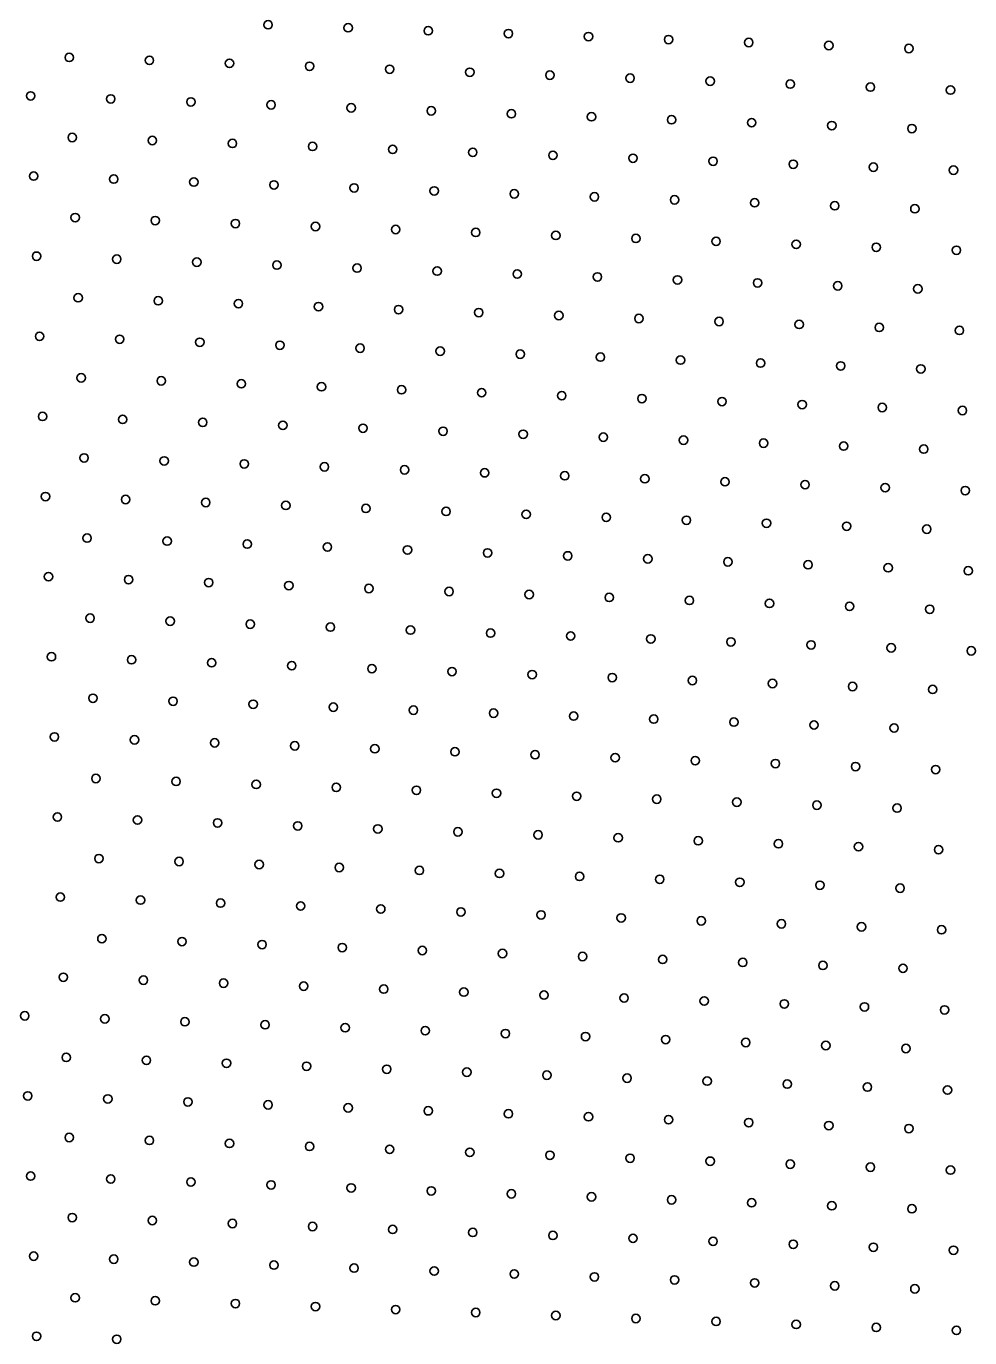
# Model space of a CAD drawing. Extents: x 1612280 to 1883141, y 560852 to 780851.
# Drawn here: x 1801982 to 1804356, y 629998 to 633298 of the extents above; entities that cross this region are included whole.
import ezdxf

# ---------------------------------------------------------------- set-up
doc = ezdxf.new("R2010")
doc.units = 0
doc.layers.add('DESIGN - TRAFFIC CONTROL PERMANENT - Pavement Marking Text', color=7, linetype='Continuous')

msp = doc.modelspace()

# ---------------------------------------------------------------- linework, layer by layer
at = {"layer": 'DESIGN - TRAFFIC CONTROL PERMANENT - Pavement Marking Text'}
for centre in [(1802590.4, 633302.2), (1802590.4, 633302.2), (1802792, 633294.7), (1802792, 633294.7), (1802993.6, 633287.2), (1802993.6, 633287.2), (1803195.2, 633279.8), (1803195.2, 633279.8), (1803396.8, 633272.3), (1803396.8, 633272.3), (1803598.4, 633264.8), (1803598.4, 633264.8), (1803800, 633257.4), (1803800, 633257.4), (1804001.7, 633249.9), (1804001.7, 633249.9), (1802090.1, 633220), (1802090.1, 633220), (1802291.7, 633212.6), (1802291.7, 633212.6), (1804203.3, 633242.4), (1804203.3, 633242.4), (1802493.3, 633205.1), (1802493.3, 633205.1), (1802694.9, 633197.6), (1802694.9, 633197.6), (1802896.5, 633190.2), (1802896.5, 633190.2), (1803098.1, 633182.7), (1803098.1, 633182.7), (1803299.8, 633175.2), (1803299.8, 633175.2), (1803501.4, 633167.8), (1803501.4, 633167.8), (1803703, 633160.3), (1803703, 633160.3), (1803904.6, 633152.8), (1803904.6, 633152.8), (1804106.2, 633145.4), (1804106.2, 633145.4), (1801993, 633123), (1801993, 633123), (1802194.6, 633115.5), (1802194.6, 633115.5), (1804307.8, 633137.9), (1804307.8, 633137.9), (1802396.2, 633108), (1802396.2, 633108), (1802597.9, 633100.6), (1802597.9, 633100.6), (1802799.5, 633093.1), (1802799.5, 633093.1), (1803001.1, 633085.6), (1803001.1, 633085.6), (1803202.7, 633078.2), (1803202.7, 633078.2), (1803404.3, 633070.7), (1803404.3, 633070.7), (1803605.9, 633063.2), (1803605.9, 633063.2), (1803807.5, 633055.8), (1803807.5, 633055.8), (1804009.1, 633048.3), (1804009.1, 633048.3), (1802097.6, 633018.4), (1802097.6, 633018.4), (1804210.7, 633040.8), (1804210.7, 633040.8), (1802299.2, 633011), (1802299.2, 633011), (1802500.8, 633003.5), (1802500.8, 633003.5), (1802702.4, 632996), (1802702.4, 632996), (1802904, 632988.6), (1802904, 632988.6), (1803105.6, 632981.1), (1803105.6, 632981.1), (1803307.2, 632973.6), (1803307.2, 632973.6), (1803508.8, 632966.2), (1803508.8, 632966.2), (1803710.4, 632958.7), (1803710.4, 632958.7), (1803912.1, 632951.2), (1803912.1, 632951.2), (1802000.5, 632921.4), (1802000.5, 632921.4), (1802202.1, 632913.9), (1802202.1, 632913.9), (1804113.7, 632943.8), (1804113.7, 632943.8), (1804315.3, 632936.3), (1804315.3, 632936.3), (1802403.7, 632906.4), (1802403.7, 632906.4), (1802605.3, 632899), (1802605.3, 632899), (1802806.9, 632891.5), (1802806.9, 632891.5), (1803008.5, 632884), (1803008.5, 632884), (1803210.1, 632876.6), (1803210.1, 632876.6), (1803411.8, 632869.1), (1803411.8, 632869.1), (1803613.4, 632861.6), (1803613.4, 632861.6), (1803815, 632854.2), (1803815, 632854.2), (1802105, 632816.8), (1802105, 632816.8), (1804016.6, 632846.7), (1804016.6, 632846.7), (1804218.2, 632839.2), (1804218.2, 632839.2), (1802306.6, 632809.3), (1802306.6, 632809.3), (1802508.2, 632801.9), (1802508.2, 632801.9), (1802709.9, 632794.4), (1802709.9, 632794.4), (1802911.5, 632786.9), (1802911.5, 632786.9), (1803113.1, 632779.5), (1803113.1, 632779.5), (1803314.7, 632772), (1803314.7, 632772), (1803516.3, 632764.5), (1803516.3, 632764.5), (1803717.9, 632757.1), (1803717.9, 632757.1), (1803919.5, 632749.6), (1803919.5, 632749.6), (1802008, 632719.7), (1802008, 632719.7), (1804121.1, 632742.1), (1804121.1, 632742.1), (1804322.7, 632734.7), (1804322.7, 632734.7), (1802209.6, 632712.3), (1802209.6, 632712.3), (1802411.2, 632704.8), (1802411.2, 632704.8), (1802612.8, 632697.3), (1802612.8, 632697.3), (1802814.4, 632689.9), (1802814.4, 632689.9), (1803016, 632682.4), (1803016, 632682.4), (1803217.6, 632674.9), (1803217.6, 632674.9), (1803419.2, 632667.5), (1803419.2, 632667.5), (1803620.8, 632660), (1803620.8, 632660), (1803822.4, 632652.5), (1803822.4, 632652.5), (1804024.1, 632645.1), (1804024.1, 632645.1), (1804225.7, 632637.6), (1804225.7, 632637.6), (1802112.5, 632615.2), (1802112.5, 632615.2), (1802314.1, 632607.7), (1802314.1, 632607.7), (1802515.7, 632600.3), (1802515.7, 632600.3), (1802717.3, 632592.8), (1802717.3, 632592.8), (1802918.9, 632585.3), (1802918.9, 632585.3), (1803120.5, 632577.9), (1803120.5, 632577.9), (1803322.2, 632570.4), (1803322.2, 632570.4), (1803523.8, 632562.9), (1803523.8, 632562.9), (1803725.4, 632555.5), (1803725.4, 632555.5), (1802015.4, 632518.1), (1802015.4, 632518.1), (1803927, 632548), (1803927, 632548), (1804128.6, 632540.5), (1804128.6, 632540.5), (1804330.2, 632533.1), (1804330.2, 632533.1), (1802217, 632510.7), (1802217, 632510.7), (1802418.6, 632503.2), (1802418.6, 632503.2), (1802620.3, 632495.7), (1802620.3, 632495.7), (1802821.9, 632488.3), (1802821.9, 632488.3), (1803023.5, 632480.8), (1803023.5, 632480.8), (1803225.1, 632473.3), (1803225.1, 632473.3), (1803426.7, 632465.9), (1803426.7, 632465.9), (1803628.3, 632458.4), (1803628.3, 632458.4), (1803829.9, 632450.9), (1803829.9, 632450.9), (1804031.5, 632443.5), (1804031.5, 632443.5), (1804233.1, 632436), (1804233.1, 632436), (1802120, 632413.6), (1802120, 632413.6), (1802321.6, 632406.1), (1802321.6, 632406.1), (1802523.2, 632398.7), (1802523.2, 632398.7), (1802724.8, 632391.2), (1802724.8, 632391.2), (1802926.4, 632383.7), (1802926.4, 632383.7), (1803128, 632376.3), (1803128, 632376.3), (1803329.6, 632368.8), (1803329.6, 632368.8), (1803531.2, 632361.3), (1803531.2, 632361.3), (1803732.8, 632353.9), (1803732.8, 632353.9), (1803934.5, 632346.4), (1803934.5, 632346.4), (1804136.1, 632338.9), (1804136.1, 632338.9), (1804337.7, 632331.5), (1804337.7, 632331.5), (1802022.9, 632316.5), (1802022.9, 632316.5), (1802224.5, 632309.1), (1802224.5, 632309.1), (1802426.1, 632301.6), (1802426.1, 632301.6), (1802627.7, 632294.1), (1802627.7, 632294.1), (1802829.3, 632286.7), (1802829.3, 632286.7), (1803030.9, 632279.2), (1803030.9, 632279.2), (1803232.5, 632271.7), (1803232.5, 632271.7), (1803434.2, 632264.3), (1803434.2, 632264.3), (1803635.8, 632256.8), (1803635.8, 632256.8), (1803837.4, 632249.3), (1803837.4, 632249.3), (1804039, 632241.9), (1804039, 632241.9), (1804240.6, 632234.4), (1804240.6, 632234.4), (1802127.4, 632212), (1802127.4, 632212), (1802329, 632204.5), (1802329, 632204.5), (1802530.6, 632197.1), (1802530.6, 632197.1), (1802732.3, 632189.6), (1802732.3, 632189.6), (1802933.9, 632182.1), (1802933.9, 632182.1), (1803135.5, 632174.7), (1803135.5, 632174.7), (1803337.1, 632167.2), (1803337.1, 632167.2), (1803538.7, 632159.7), (1803538.7, 632159.7), (1803740.3, 632152.2), (1803740.3, 632152.2), (1803941.9, 632144.8), (1803941.9, 632144.8), (1804143.5, 632137.3), (1804143.5, 632137.3), (1804345.1, 632129.8), (1804345.1, 632129.8), (1802030.4, 632114.9), (1802030.4, 632114.9), (1802232, 632107.4), (1802232, 632107.4), (1802433.6, 632100), (1802433.6, 632100), (1802635.2, 632092.5), (1802635.2, 632092.5), (1802836.8, 632085), (1802836.8, 632085), (1803038.4, 632077.6), (1803038.4, 632077.6), (1803240, 632070.1), (1803240, 632070.1), (1803441.6, 632062.6), (1803441.6, 632062.6), (1803643.2, 632055.2), (1803643.2, 632055.2), (1803844.8, 632047.7), (1803844.8, 632047.7), (1804046.5, 632040.2), (1804046.5, 632040.2), (1804248.1, 632032.8), (1804248.1, 632032.8), (1802134.9, 632010.4), (1802134.9, 632010.4), (1802336.5, 632002.9), (1802336.5, 632002.9), (1802538.1, 631995.4), (1802538.1, 631995.4), (1802739.7, 631988), (1802739.7, 631988), (1802941.3, 631980.5), (1802941.3, 631980.5), (1803142.9, 631973), (1803142.9, 631973), (1803344.6, 631965.6), (1803344.6, 631965.6), (1803546.2, 631958.1), (1803546.2, 631958.1), (1803747.8, 631950.6), (1803747.8, 631950.6), (1803949.4, 631943.2), (1803949.4, 631943.2), (1804151, 631935.7), (1804151, 631935.7), (1804352.6, 631928.2), (1804352.6, 631928.2), (1802037.8, 631913.3), (1802037.8, 631913.3), (1802239.4, 631905.8), (1802239.4, 631905.8), (1802441, 631898.4), (1802441, 631898.4), (1802642.7, 631890.9), (1802642.7, 631890.9), (1802844.3, 631883.4), (1802844.3, 631883.4), (1803045.9, 631876), (1803045.9, 631876), (1803247.5, 631868.5), (1803247.5, 631868.5), (1803449.1, 631861), (1803449.1, 631861), (1803650.7, 631853.6), (1803650.7, 631853.6), (1803852.3, 631846.1), (1803852.3, 631846.1), (1804053.9, 631838.6), (1804053.9, 631838.6), (1804255.5, 631831.2), (1804255.5, 631831.2), (1802142.4, 631808.8), (1802142.4, 631808.8), (1802344, 631801.3), (1802344, 631801.3), (1802545.6, 631793.8), (1802545.6, 631793.8), (1802747.2, 631786.4), (1802747.2, 631786.4), (1802948.8, 631778.9), (1802948.8, 631778.9), (1803150.4, 631771.4), (1803150.4, 631771.4), (1803352, 631764), (1803352, 631764), (1803553.6, 631756.5), (1803553.6, 631756.5), (1803755.2, 631749), (1803755.2, 631749), (1803956.9, 631741.6), (1803956.9, 631741.6), (1804158.5, 631734.1), (1804158.5, 631734.1), (1804360.1, 631726.6), (1804360.1, 631726.6), (1802045.3, 631711.7), (1802045.3, 631711.7), (1802246.9, 631704.2), (1802246.9, 631704.2), (1802448.5, 631696.8), (1802448.5, 631696.8), (1802650.1, 631689.3), (1802650.1, 631689.3), (1802851.7, 631681.8), (1802851.7, 631681.8), (1803053.3, 631674.4), (1803053.3, 631674.4), (1803255, 631666.9), (1803255, 631666.9), (1803456.6, 631659.4), (1803456.6, 631659.4), (1803658.2, 631652), (1803658.2, 631652), (1803859.8, 631644.5), (1803859.8, 631644.5), (1804061.4, 631637), (1804061.4, 631637), (1804263, 631629.6), (1804263, 631629.6), (1802149.8, 631607.2), (1802149.8, 631607.2), (1802351.4, 631599.7), (1802351.4, 631599.7), (1802553, 631592.2), (1802553, 631592.2), (1802754.7, 631584.8), (1802754.7, 631584.8), (1802956.3, 631577.3), (1802956.3, 631577.3), (1803157.9, 631569.8), (1803157.9, 631569.8), (1803359.5, 631562.4), (1803359.5, 631562.4), (1803561.1, 631554.9), (1803561.1, 631554.9), (1803762.7, 631547.4), (1803762.7, 631547.4), (1803964.3, 631540), (1803964.3, 631540), (1804165.9, 631532.5), (1804165.9, 631532.5), (1802052.8, 631510.1), (1802052.8, 631510.1), (1802254.4, 631502.6), (1802254.4, 631502.6), (1802456, 631495.1), (1802456, 631495.1), (1802657.6, 631487.7), (1802657.6, 631487.7), (1802859.2, 631480.2), (1802859.2, 631480.2), (1803060.8, 631472.7), (1803060.8, 631472.7), (1803262.4, 631465.3), (1803262.4, 631465.3), (1803464, 631457.8), (1803464, 631457.8), (1803665.6, 631450.3), (1803665.6, 631450.3), (1803867.2, 631442.9), (1803867.2, 631442.9), (1804068.9, 631435.4), (1804068.9, 631435.4), (1802157.3, 631405.5), (1802157.3, 631405.5), (1802358.9, 631398.1), (1802358.9, 631398.1), (1804270.5, 631427.9), (1804270.5, 631427.9), (1802560.5, 631390.6), (1802560.5, 631390.6), (1802762.1, 631383.1), (1802762.1, 631383.1), (1802963.7, 631375.7), (1802963.7, 631375.7), (1803165.3, 631368.2), (1803165.3, 631368.2), (1803367, 631360.7), (1803367, 631360.7), (1803568.6, 631353.3), (1803568.6, 631353.3), (1803770.2, 631345.8), (1803770.2, 631345.8), (1803971.8, 631338.3), (1803971.8, 631338.3), (1804173.4, 631330.9), (1804173.4, 631330.9), (1802060.2, 631308.5), (1802060.2, 631308.5), (1802261.8, 631301), (1802261.8, 631301), (1802463.4, 631293.5), (1802463.4, 631293.5), (1802665.1, 631286.1), (1802665.1, 631286.1), (1802866.7, 631278.6), (1802866.7, 631278.6), (1803068.3, 631271.1), (1803068.3, 631271.1), (1803269.9, 631263.7), (1803269.9, 631263.7), (1803471.5, 631256.2), (1803471.5, 631256.2), (1803673.1, 631248.7), (1803673.1, 631248.7), (1803874.7, 631241.3), (1803874.7, 631241.3), (1804076.3, 631233.8), (1804076.3, 631233.8), (1802164.8, 631203.9), (1802164.8, 631203.9), (1804277.9, 631226.3), (1804277.9, 631226.3), (1802366.4, 631196.5), (1802366.4, 631196.5), (1802568, 631189), (1802568, 631189), (1802769.6, 631181.5), (1802769.6, 631181.5), (1802971.2, 631174.1), (1802971.2, 631174.1), (1803172.8, 631166.6), (1803172.8, 631166.6), (1803374.4, 631159.1), (1803374.4, 631159.1), (1803576, 631151.7), (1803576, 631151.7), (1803777.6, 631144.2), (1803777.6, 631144.2), (1803979.3, 631136.7), (1803979.3, 631136.7), (1802067.7, 631106.9), (1802067.7, 631106.9), (1802269.3, 631099.4), (1802269.3, 631099.4), (1804180.9, 631129.3), (1804180.9, 631129.3), (1802470.9, 631091.9), (1802470.9, 631091.9), (1802672.5, 631084.5), (1802672.5, 631084.5), (1802874.1, 631077), (1802874.1, 631077), (1803075.7, 631069.5), (1803075.7, 631069.5), (1803277.4, 631062.1), (1803277.4, 631062.1), (1803479, 631054.6), (1803479, 631054.6), (1803680.6, 631047.1), (1803680.6, 631047.1), (1803882.2, 631039.7), (1803882.2, 631039.7), (1802172.2, 631002.3), (1802172.2, 631002.3), (1804083.8, 631032.2), (1804083.8, 631032.2), (1804285.4, 631024.7), (1804285.4, 631024.7), (1802373.8, 630994.9), (1802373.8, 630994.9), (1802575.4, 630987.4), (1802575.4, 630987.4), (1802777.1, 630979.9), (1802777.1, 630979.9), (1802978.7, 630972.5), (1802978.7, 630972.5), (1803180.3, 630965), (1803180.3, 630965), (1803381.9, 630957.5), (1803381.9, 630957.5), (1803583.5, 630950.1), (1803583.5, 630950.1), (1803785.1, 630942.6), (1803785.1, 630942.6), (1803986.7, 630935.1), (1803986.7, 630935.1), (1802075.2, 630905.3), (1802075.2, 630905.3), (1804188.3, 630927.7), (1804188.3, 630927.7), (1802276.8, 630897.8), (1802276.8, 630897.8), (1802478.4, 630890.3), (1802478.4, 630890.3), (1802680, 630882.9), (1802680, 630882.9), (1802881.6, 630875.4), (1802881.6, 630875.4), (1803083.2, 630867.9), (1803083.2, 630867.9), (1803284.8, 630860.5), (1803284.8, 630860.5), (1803486.4, 630853), (1803486.4, 630853), (1803688, 630845.5), (1803688, 630845.5), (1803889.6, 630838), (1803889.6, 630838), (1801978.1, 630808.2), (1801978.1, 630808.2), (1804091.3, 630830.6), (1804091.3, 630830.6), (1804292.9, 630823.1), (1804292.9, 630823.1), (1802179.7, 630800.7), (1802179.7, 630800.7), (1802381.3, 630793.2), (1802381.3, 630793.2), (1802582.9, 630785.8), (1802582.9, 630785.8), (1802784.5, 630778.3), (1802784.5, 630778.3), (1802986.1, 630770.8), (1802986.1, 630770.8), (1803187.7, 630763.4), (1803187.7, 630763.4), (1803389.4, 630755.9), (1803389.4, 630755.9), (1803591, 630748.4), (1803591, 630748.4), (1803792.6, 630741), (1803792.6, 630741), (1802082.6, 630703.6), (1802082.6, 630703.6), (1803994.2, 630733.5), (1803994.2, 630733.5), (1804195.8, 630726), (1804195.8, 630726), (1802284.2, 630696.2), (1802284.2, 630696.2), (1802485.8, 630688.7), (1802485.8, 630688.7), (1802687.5, 630681.2), (1802687.5, 630681.2), (1802889.1, 630673.8), (1802889.1, 630673.8), (1803090.7, 630666.3), (1803090.7, 630666.3), (1803292.3, 630658.8), (1803292.3, 630658.8), (1803493.9, 630651.4), (1803493.9, 630651.4), (1803695.5, 630643.9), (1803695.5, 630643.9), (1801985.6, 630606.6), (1801985.6, 630606.6), (1803897.1, 630636.4), (1803897.1, 630636.4), (1804098.7, 630629), (1804098.7, 630629), (1804300.3, 630621.5), (1804300.3, 630621.5), (1802187.2, 630599.1), (1802187.2, 630599.1), (1802388.8, 630591.6), (1802388.8, 630591.6), (1802590.4, 630584.2), (1802590.4, 630584.2), (1802792, 630576.7), (1802792, 630576.7), (1802993.6, 630569.2), (1802993.6, 630569.2), (1803195.2, 630561.8), (1803195.2, 630561.8), (1803396.8, 630554.3), (1803396.8, 630554.3), (1803598.4, 630546.8), (1803598.4, 630546.8), (1803800, 630539.4), (1803800, 630539.4), (1804001.7, 630531.9), (1804001.7, 630531.9), (1804203.3, 630524.4), (1804203.3, 630524.4), (1802090.1, 630502), (1802090.1, 630502), (1802291.7, 630494.6), (1802291.7, 630494.6), (1802493.3, 630487.1), (1802493.3, 630487.1), (1802694.9, 630479.6), (1802694.9, 630479.6), (1802896.5, 630472.2), (1802896.5, 630472.2), (1803098.1, 630464.7), (1803098.1, 630464.7), (1803299.8, 630457.2), (1803299.8, 630457.2), (1803501.4, 630449.8), (1803501.4, 630449.8), (1803703, 630442.3), (1803703, 630442.3), (1803904.6, 630434.8), (1803904.6, 630434.8), (1804106.2, 630427.4), (1804106.2, 630427.4), (1804307.8, 630419.9), (1804307.8, 630419.9), (1801993, 630405), (1801993, 630405), (1802194.6, 630397.5), (1802194.6, 630397.5), (1802396.2, 630390), (1802396.2, 630390), (1802597.9, 630382.6), (1802597.9, 630382.6), (1802799.5, 630375.1), (1802799.5, 630375.1), (1803001.1, 630367.6), (1803001.1, 630367.6), (1803202.7, 630360.2), (1803202.7, 630360.2), (1803404.3, 630352.7), (1803404.3, 630352.7), (1803605.9, 630345.2), (1803605.9, 630345.2), (1803807.5, 630337.8), (1803807.5, 630337.8), (1804009.1, 630330.3), (1804009.1, 630330.3), (1804210.7, 630322.8), (1804210.7, 630322.8), (1802097.6, 630300.4), (1802097.6, 630300.4), (1802299.2, 630293), (1802299.2, 630293), (1802500.8, 630285.5), (1802500.8, 630285.5), (1802702.4, 630278), (1802702.4, 630278), (1802904, 630270.6), (1802904, 630270.6), (1803105.6, 630263.1), (1803105.6, 630263.1), (1803307.2, 630255.6), (1803307.2, 630255.6), (1803508.8, 630248.2), (1803508.8, 630248.2), (1803710.4, 630240.7), (1803710.4, 630240.7), (1803912.1, 630233.2), (1803912.1, 630233.2), (1804113.7, 630225.8), (1804113.7, 630225.8), (1804315.3, 630218.3), (1804315.3, 630218.3), (1802000.5, 630203.4), (1802000.5, 630203.4), (1802202.1, 630195.9), (1802202.1, 630195.9), (1802403.7, 630188.4), (1802403.7, 630188.4), (1802605.3, 630180.9), (1802605.3, 630180.9), (1802806.9, 630173.5), (1802806.9, 630173.5), (1803008.5, 630166), (1803008.5, 630166), (1803210.1, 630158.5), (1803210.1, 630158.5), (1803411.8, 630151.1), (1803411.8, 630151.1), (1803613.4, 630143.6), (1803613.4, 630143.6), (1803815, 630136.1), (1803815, 630136.1), (1804016.6, 630128.7), (1804016.6, 630128.7), (1804218.2, 630121.2), (1804218.2, 630121.2), (1802105, 630098.8), (1802105, 630098.8), (1802306.6, 630091.3), (1802306.6, 630091.3), (1802508.2, 630083.9), (1802508.2, 630083.9), (1802709.9, 630076.4), (1802709.9, 630076.4), (1802911.5, 630068.9), (1802911.5, 630068.9), (1803113.1, 630061.5), (1803113.1, 630061.5), (1803314.7, 630054), (1803314.7, 630054), (1803516.3, 630046.5), (1803516.3, 630046.5), (1803717.9, 630039.1), (1803717.9, 630039.1), (1803919.5, 630031.6), (1803919.5, 630031.6), (1804121.1, 630024.1), (1804121.1, 630024.1), (1804322.7, 630016.7), (1804322.7, 630016.7), (1802008, 630001.7), (1802008, 630001.7), (1802209.6, 629994.3), (1802209.6, 629994.3)]:
    msp.add_circle(centre, 10.6, dxfattribs=at)

doc.saveas('drawing.dxf')
